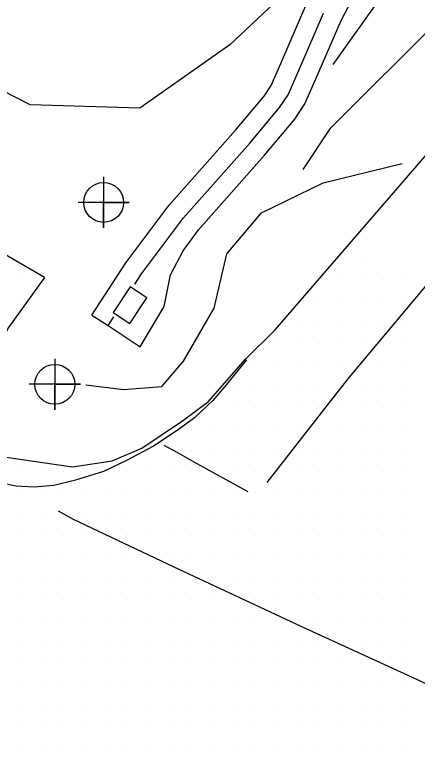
# Model space of a CAD drawing. Extents: x 1762120 to 1766775, y 709485 to 712965.
# Drawn here: x 1765333 to 1765380.3, y 710528.7 to 710614.9 of the extents above; entities that cross this region are included whole.
import ezdxf

# ---------------------------------------------------------------- set-up
doc = ezdxf.new("R2010")
doc.units = 0
for name, color, linetype in [('Exist DTM Breakline', 7, 'Continuous'), ('Exist DTM Regular Point CELL', 7, 'Continuous'), ('Exist DTM Scan Elevation Point', 7, 'Continuous'), ('Exist Roads EOP', 7, 'Continuous'), ('Exist Roads EOP Other', 7, 'Continuous'), ('Exist Roads EOT', 7, 'Continuous'), ('PH Exist DTM Breakline', 7, 'Continuous')]:
    doc.layers.add(name, color=color, linetype=linetype)

msp = doc.modelspace()

# ---------------------------------------------------------------- linework, layer by layer
at = {"layer": 'Exist DTM Breakline'}
msp.add_lwpolyline([(1765378.214, 710637.651), (1765367.903, 710620.445), (1765358.217, 710611.326), (1765347.66, 710603.885), (1765334.762, 710604.294), (1765305.322, 710619.423), (1765272.318, 710637.447), (1765250.624, 710650.696)], dxfattribs=at)
at = {"layer": 'Exist DTM Regular Point CELL'}
for points in [[(1765343.408, 710595.829), (1765343.408, 710589.829), (1765343.408, 710592.829), (1765346.408, 710592.829), (1765340.408, 710592.829)], [(1765337.672, 710574.466), (1765337.672, 710568.466), (1765337.672, 710571.466), (1765340.672, 710571.466), (1765334.672, 710571.466)]]:
    msp.add_lwpolyline(points, dxfattribs=at)
for centre in [(1765343.408, 710592.829), (1765337.672, 710571.466)]:
    msp.add_circle(centre, 2.344, dxfattribs=at)
at = {"layer": 'Exist DTM Scan Elevation Point'}
for p, q in [((1765373.75, 710586.25), (1765373.75, 710586.25)), ((1765333.75, 710583.75), (1765333.75, 710583.75)), ((1765371.25, 710583.75), (1765371.25, 710583.75)), ((1765373.75, 710583.75), (1765373.75, 710583.75)), ((1765376.25, 710583.75), (1765376.25, 710583.75)), ((1765378.75, 710583.75), (1765378.75, 710583.75)), ((1765333.75, 710581.25), (1765333.75, 710581.25)), ((1765368.75, 710581.25), (1765368.75, 710581.25)), ((1765371.25, 710581.25), (1765371.25, 710581.25)), ((1765373.75, 710581.25), (1765373.75, 710581.25)), ((1765376.25, 710581.25), (1765376.25, 710581.25)), ((1765378.75, 710581.25), (1765378.75, 710581.25)), ((1765366.25, 710578.75), (1765366.25, 710578.75)), ((1765368.75, 710578.75), (1765368.75, 710578.75)), ((1765371.25, 710578.75), (1765371.25, 710578.75)), ((1765373.75, 710578.75), (1765373.75, 710578.75)), ((1765376.25, 710578.75), (1765376.25, 710578.75)), ((1765378.75, 710578.75), (1765378.75, 710578.75)), ((1765363.75, 710576.25), (1765363.75, 710576.25)), ((1765366.25, 710576.25), (1765366.25, 710576.25)), ((1765368.75, 710576.25), (1765368.75, 710576.25)), ((1765371.25, 710576.25), (1765371.25, 710576.25)), ((1765373.75, 710576.25), (1765373.75, 710576.25)), ((1765376.25, 710576.25), (1765376.25, 710576.25)), ((1765378.75, 710576.25), (1765378.75, 710576.25)), ((1765361.25, 710573.75), (1765361.25, 710573.75)), ((1765363.75, 710573.75), (1765363.75, 710573.75)), ((1765366.25, 710573.75), (1765366.25, 710573.75)), ((1765368.75, 710573.75), (1765368.75, 710573.75)), ((1765371.25, 710573.75), (1765371.25, 710573.75)), ((1765376.25, 710573.75), (1765376.25, 710573.75)), ((1765378.75, 710573.75), (1765378.75, 710573.75)), ((1765358.75, 710571.25), (1765358.75, 710571.25)), ((1765361.25, 710571.25), (1765361.25, 710571.25)), ((1765363.75, 710571.25), (1765363.75, 710571.25)), ((1765366.25, 710571.25), (1765366.25, 710571.25)), ((1765368.75, 710571.25), (1765368.75, 710571.25)), ((1765373.75, 710571.25), (1765373.75, 710571.25)), ((1765376.25, 710571.25), (1765376.25, 710571.25)), ((1765378.75, 710571.25), (1765378.75, 710571.25)), ((1765356.25, 710568.75), (1765356.25, 710568.75)), ((1765358.75, 710568.75), (1765358.75, 710568.75)), ((1765361.25, 710568.75), (1765361.25, 710568.75)), ((1765363.75, 710568.75), (1765363.75, 710568.75)), ((1765366.25, 710568.75), (1765366.25, 710568.75)), ((1765368.75, 710568.75), (1765368.75, 710568.75)), ((1765371.25, 710568.75), (1765371.25, 710568.75)), ((1765373.75, 710568.75), (1765373.75, 710568.75)), ((1765376.25, 710568.75), (1765376.25, 710568.75)), ((1765378.75, 710568.75), (1765378.75, 710568.75)), ((1765353.75, 710566.25), (1765353.75, 710566.25)), ((1765356.25, 710566.25), (1765356.25, 710566.25)), ((1765358.75, 710566.25), (1765358.75, 710566.25)), ((1765361.25, 710566.25), (1765361.25, 710566.25)), ((1765363.75, 710566.25), (1765363.75, 710566.25)), ((1765366.25, 710566.25), (1765366.25, 710566.25)), ((1765368.75, 710566.25), (1765368.75, 710566.25)), ((1765371.25, 710566.25), (1765371.25, 710566.25)), ((1765373.75, 710566.25), (1765373.75, 710566.25)), ((1765376.25, 710566.25), (1765376.25, 710566.25)), ((1765378.75, 710566.25), (1765378.75, 710566.25)), ((1765353.75, 710563.75), (1765353.75, 710563.75)), ((1765356.25, 710563.75), (1765356.25, 710563.75)), ((1765358.75, 710563.75), (1765358.75, 710563.75)), ((1765361.25, 710563.75), (1765361.25, 710563.75)), ((1765363.75, 710563.75), (1765363.75, 710563.75)), ((1765366.25, 710563.75), (1765366.25, 710563.75)), ((1765368.75, 710563.75), (1765368.75, 710563.75)), ((1765371.25, 710563.75), (1765371.25, 710563.75)), ((1765373.75, 710563.75), (1765373.75, 710563.75)), ((1765376.25, 710563.75), (1765376.25, 710563.75)), ((1765378.75, 710563.75), (1765378.75, 710563.75)), ((1765333.75, 710561.25), (1765333.75, 710561.25)), ((1765336.25, 710561.25), (1765336.25, 710561.25)), ((1765338.75, 710561.25), (1765338.75, 710561.25)), ((1765341.25, 710561.25), (1765341.25, 710561.25)), ((1765346.25, 710561.25), (1765346.25, 710561.25)), ((1765348.75, 710561.25), (1765348.75, 710561.25)), ((1765351.25, 710561.25), (1765351.25, 710561.25)), ((1765353.75, 710561.25), (1765353.75, 710561.25)), ((1765358.75, 710561.25), (1765358.75, 710561.25)), ((1765361.25, 710561.25), (1765361.25, 710561.25)), ((1765366.25, 710561.25), (1765366.25, 710561.25)), ((1765368.75, 710561.25), (1765368.75, 710561.25)), ((1765371.25, 710561.25), (1765371.25, 710561.25)), ((1765373.75, 710561.25), (1765373.75, 710561.25)), ((1765376.25, 710561.25), (1765376.25, 710561.25)), ((1765378.75, 710561.25), (1765378.75, 710561.25)), ((1765333.75, 710558.75), (1765333.75, 710558.75)), ((1765336.25, 710558.75), (1765336.25, 710558.75)), ((1765338.75, 710558.75), (1765338.75, 710558.75)), ((1765341.25, 710558.75), (1765341.25, 710558.75)), ((1765343.75, 710558.75), (1765343.75, 710558.75)), ((1765346.25, 710558.75), (1765346.25, 710558.75)), ((1765348.75, 710558.75), (1765348.75, 710558.75)), ((1765351.25, 710558.75), (1765351.25, 710558.75)), ((1765353.75, 710558.75), (1765353.75, 710558.75)), ((1765356.25, 710558.75), (1765356.25, 710558.75)), ((1765358.75, 710558.75), (1765358.75, 710558.75)), ((1765361.25, 710558.75), (1765361.25, 710558.75)), ((1765363.75, 710558.75), (1765363.75, 710558.75)), ((1765366.25, 710558.75), (1765366.25, 710558.75)), ((1765368.75, 710558.75), (1765368.75, 710558.75)), ((1765371.25, 710558.75), (1765371.25, 710558.75)), ((1765373.75, 710558.75), (1765373.75, 710558.75)), ((1765376.25, 710558.75), (1765376.25, 710558.75)), ((1765378.75, 710558.75), (1765378.75, 710558.75)), ((1765333.75, 710556.25), (1765333.75, 710556.25)), ((1765336.25, 710556.25), (1765336.25, 710556.25)), ((1765341.25, 710556.25), (1765341.25, 710556.25)), ((1765343.75, 710556.25), (1765343.75, 710556.25)), ((1765346.25, 710556.25), (1765346.25, 710556.25)), ((1765348.75, 710556.25), (1765348.75, 710556.25)), ((1765351.25, 710556.25), (1765351.25, 710556.25)), ((1765353.75, 710556.25), (1765353.75, 710556.25)), ((1765356.25, 710556.25), (1765356.25, 710556.25)), ((1765358.75, 710556.25), (1765358.75, 710556.25)), ((1765361.25, 710556.25), (1765361.25, 710556.25)), ((1765363.75, 710556.25), (1765363.75, 710556.25)), ((1765366.25, 710556.25), (1765366.25, 710556.25)), ((1765368.75, 710556.25), (1765368.75, 710556.25)), ((1765371.25, 710556.25), (1765371.25, 710556.25)), ((1765373.75, 710556.25), (1765373.75, 710556.25)), ((1765376.25, 710556.25), (1765376.25, 710556.25)), ((1765378.75, 710556.25), (1765378.75, 710556.25)), ((1765333.75, 710553.75), (1765333.75, 710553.75)), ((1765336.25, 710553.75), (1765336.25, 710553.75)), ((1765338.75, 710553.75), (1765338.75, 710553.75)), ((1765341.25, 710553.75), (1765341.25, 710553.75)), ((1765346.25, 710553.75), (1765346.25, 710553.75)), ((1765348.75, 710553.75), (1765348.75, 710553.75)), ((1765351.25, 710553.75), (1765351.25, 710553.75)), ((1765353.75, 710553.75), (1765353.75, 710553.75)), ((1765356.25, 710553.75), (1765356.25, 710553.75)), ((1765358.75, 710553.75), (1765358.75, 710553.75)), ((1765361.25, 710553.75), (1765361.25, 710553.75)), ((1765363.75, 710553.75), (1765363.75, 710553.75)), ((1765366.25, 710553.75), (1765366.25, 710553.75)), ((1765368.75, 710553.75), (1765368.75, 710553.75)), ((1765371.25, 710553.75), (1765371.25, 710553.75)), ((1765373.75, 710553.75), (1765373.75, 710553.75)), ((1765376.25, 710553.75), (1765376.25, 710553.75)), ((1765378.75, 710553.75), (1765378.75, 710553.75)), ((1765333.75, 710551.25), (1765333.75, 710551.25)), ((1765336.25, 710551.25), (1765336.25, 710551.25)), ((1765338.75, 710551.25), (1765338.75, 710551.25)), ((1765341.25, 710551.25), (1765341.25, 710551.25)), ((1765343.75, 710551.25), (1765343.75, 710551.25)), ((1765346.25, 710551.25), (1765346.25, 710551.25)), ((1765351.25, 710551.25), (1765351.25, 710551.25)), ((1765353.75, 710551.25), (1765353.75, 710551.25)), ((1765356.25, 710551.25), (1765356.25, 710551.25)), ((1765358.75, 710551.25), (1765358.75, 710551.25)), ((1765361.25, 710551.25), (1765361.25, 710551.25)), ((1765363.75, 710551.25), (1765363.75, 710551.25)), ((1765366.25, 710551.25), (1765366.25, 710551.25)), ((1765368.75, 710551.25), (1765368.75, 710551.25)), ((1765371.25, 710551.25), (1765371.25, 710551.25)), ((1765373.75, 710551.25), (1765373.75, 710551.25)), ((1765376.25, 710551.25), (1765376.25, 710551.25)), ((1765378.75, 710551.25), (1765378.75, 710551.25)), ((1765333.75, 710548.75), (1765333.75, 710548.75)), ((1765336.25, 710548.75), (1765336.25, 710548.75)), ((1765338.75, 710548.75), (1765338.75, 710548.75)), ((1765341.25, 710548.75), (1765341.25, 710548.75)), ((1765343.75, 710548.75), (1765343.75, 710548.75)), ((1765346.25, 710548.75), (1765346.25, 710548.75)), ((1765348.75, 710548.75), (1765348.75, 710548.75)), ((1765351.25, 710548.75), (1765351.25, 710548.75)), ((1765356.25, 710548.75), (1765356.25, 710548.75)), ((1765358.75, 710548.75), (1765358.75, 710548.75)), ((1765361.25, 710548.75), (1765361.25, 710548.75)), ((1765363.75, 710548.75), (1765363.75, 710548.75)), ((1765366.25, 710548.75), (1765366.25, 710548.75)), ((1765368.75, 710548.75), (1765368.75, 710548.75)), ((1765371.25, 710548.75), (1765371.25, 710548.75)), ((1765373.75, 710548.75), (1765373.75, 710548.75)), ((1765376.25, 710548.75), (1765376.25, 710548.75)), ((1765378.75, 710548.75), (1765378.75, 710548.75)), ((1765333.75, 710546.25), (1765333.75, 710546.25)), ((1765336.25, 710546.25), (1765336.25, 710546.25)), ((1765338.75, 710546.25), (1765338.75, 710546.25)), ((1765341.25, 710546.25), (1765341.25, 710546.25)), ((1765343.75, 710546.25), (1765343.75, 710546.25)), ((1765346.25, 710546.25), (1765346.25, 710546.25)), ((1765348.75, 710546.25), (1765348.75, 710546.25)), ((1765351.25, 710546.25), (1765351.25, 710546.25)), ((1765353.75, 710546.25), (1765353.75, 710546.25)), ((1765356.25, 710546.25), (1765356.25, 710546.25)), ((1765361.25, 710546.25), (1765361.25, 710546.25)), ((1765363.75, 710546.25), (1765363.75, 710546.25)), ((1765366.25, 710546.25), (1765366.25, 710546.25)), ((1765368.75, 710546.25), (1765368.75, 710546.25)), ((1765371.25, 710546.25), (1765371.25, 710546.25)), ((1765373.75, 710546.25), (1765373.75, 710546.25)), ((1765376.25, 710546.25), (1765376.25, 710546.25)), ((1765378.75, 710546.25), (1765378.75, 710546.25)), ((1765333.75, 710543.75), (1765333.75, 710543.75)), ((1765336.25, 710543.75), (1765336.25, 710543.75)), ((1765338.75, 710543.75), (1765338.75, 710543.75)), ((1765341.25, 710543.75), (1765341.25, 710543.75)), ((1765343.75, 710543.75), (1765343.75, 710543.75)), ((1765346.25, 710543.75), (1765346.25, 710543.75)), ((1765348.75, 710543.75), (1765348.75, 710543.75)), ((1765351.25, 710543.75), (1765351.25, 710543.75)), ((1765353.75, 710543.75), (1765353.75, 710543.75)), ((1765356.25, 710543.75), (1765356.25, 710543.75)), ((1765358.75, 710543.75), (1765358.75, 710543.75)), ((1765361.25, 710543.75), (1765361.25, 710543.75)), ((1765363.75, 710543.75), (1765363.75, 710543.75)), ((1765368.75, 710543.75), (1765368.75, 710543.75)), ((1765371.25, 710543.75), (1765371.25, 710543.75)), ((1765373.75, 710543.75), (1765373.75, 710543.75)), ((1765376.25, 710543.75), (1765376.25, 710543.75)), ((1765378.75, 710543.75), (1765378.75, 710543.75)), ((1765333.75, 710541.25), (1765333.75, 710541.25)), ((1765336.25, 710541.25), (1765336.25, 710541.25)), ((1765338.75, 710541.25), (1765338.75, 710541.25)), ((1765341.25, 710541.25), (1765341.25, 710541.25)), ((1765343.75, 710541.25), (1765343.75, 710541.25)), ((1765346.25, 710541.25), (1765346.25, 710541.25)), ((1765348.75, 710541.25), (1765348.75, 710541.25)), ((1765351.25, 710541.25), (1765351.25, 710541.25)), ((1765353.75, 710541.25), (1765353.75, 710541.25)), ((1765356.25, 710541.25), (1765356.25, 710541.25)), ((1765358.75, 710541.25), (1765358.75, 710541.25)), ((1765361.25, 710541.25), (1765361.25, 710541.25)), ((1765363.75, 710541.25), (1765363.75, 710541.25)), ((1765366.25, 710541.25), (1765366.25, 710541.25)), ((1765368.75, 710541.25), (1765368.75, 710541.25)), ((1765373.75, 710541.25), (1765373.75, 710541.25)), ((1765376.25, 710541.25), (1765376.25, 710541.25)), ((1765378.75, 710541.25), (1765378.75, 710541.25)), ((1765333.75, 710538.75), (1765333.75, 710538.75)), ((1765336.25, 710538.75), (1765336.25, 710538.75)), ((1765338.75, 710538.75), (1765338.75, 710538.75)), ((1765341.25, 710538.75), (1765341.25, 710538.75)), ((1765343.75, 710538.75), (1765343.75, 710538.75)), ((1765346.25, 710538.75), (1765346.25, 710538.75)), ((1765348.75, 710538.75), (1765348.75, 710538.75)), ((1765351.25, 710538.75), (1765351.25, 710538.75)), ((1765353.75, 710538.75), (1765353.75, 710538.75)), ((1765356.25, 710538.75), (1765356.25, 710538.75)), ((1765358.75, 710538.75), (1765358.75, 710538.75)), ((1765361.25, 710538.75), (1765361.25, 710538.75)), ((1765363.75, 710538.75), (1765363.75, 710538.75)), ((1765366.25, 710538.75), (1765366.25, 710538.75)), ((1765368.75, 710538.75), (1765368.75, 710538.75)), ((1765371.25, 710538.75), (1765371.25, 710538.75)), ((1765373.75, 710538.75), (1765373.75, 710538.75)), ((1765378.75, 710538.75), (1765378.75, 710538.75)), ((1765333.75, 710536.25), (1765333.75, 710536.25)), ((1765336.25, 710536.25), (1765336.25, 710536.25)), ((1765338.75, 710536.25), (1765338.75, 710536.25)), ((1765341.25, 710536.25), (1765341.25, 710536.25)), ((1765343.75, 710536.25), (1765343.75, 710536.25)), ((1765346.25, 710536.25), (1765346.25, 710536.25)), ((1765348.75, 710536.25), (1765348.75, 710536.25)), ((1765351.25, 710536.25), (1765351.25, 710536.25)), ((1765353.75, 710536.25), (1765353.75, 710536.25)), ((1765356.25, 710536.25), (1765356.25, 710536.25)), ((1765358.75, 710536.25), (1765358.75, 710536.25)), ((1765361.25, 710536.25), (1765361.25, 710536.25)), ((1765363.75, 710536.25), (1765363.75, 710536.25)), ((1765366.25, 710536.25), (1765366.25, 710536.25)), ((1765368.75, 710536.25), (1765368.75, 710536.25)), ((1765371.25, 710536.25), (1765371.25, 710536.25)), ((1765373.75, 710536.25), (1765373.75, 710536.25)), ((1765376.25, 710536.25), (1765376.25, 710536.25)), ((1765378.75, 710536.25), (1765378.75, 710536.25)), ((1765333.75, 710533.75), (1765333.75, 710533.75)), ((1765336.25, 710533.75), (1765336.25, 710533.75)), ((1765338.75, 710533.75), (1765338.75, 710533.75)), ((1765341.25, 710533.75), (1765341.25, 710533.75)), ((1765343.75, 710533.75), (1765343.75, 710533.75)), ((1765346.25, 710533.75), (1765346.25, 710533.75)), ((1765348.75, 710533.75), (1765348.75, 710533.75)), ((1765351.25, 710533.75), (1765351.25, 710533.75)), ((1765353.75, 710533.75), (1765353.75, 710533.75)), ((1765356.25, 710533.75), (1765356.25, 710533.75)), ((1765358.75, 710533.75), (1765358.75, 710533.75)), ((1765361.25, 710533.75), (1765361.25, 710533.75)), ((1765363.75, 710533.75), (1765363.75, 710533.75)), ((1765366.25, 710533.75), (1765366.25, 710533.75)), ((1765368.75, 710533.75), (1765368.75, 710533.75)), ((1765371.25, 710533.75), (1765371.25, 710533.75)), ((1765373.75, 710533.75), (1765373.75, 710533.75)), ((1765376.25, 710533.75), (1765376.25, 710533.75)), ((1765378.75, 710533.75), (1765378.75, 710533.75)), ((1765333.75, 710531.25), (1765333.75, 710531.25)), ((1765336.25, 710531.25), (1765336.25, 710531.25)), ((1765338.75, 710531.25), (1765338.75, 710531.25)), ((1765341.25, 710531.25), (1765341.25, 710531.25)), ((1765343.75, 710531.25), (1765343.75, 710531.25)), ((1765346.25, 710531.25), (1765346.25, 710531.25)), ((1765348.75, 710531.25), (1765348.75, 710531.25)), ((1765351.25, 710531.25), (1765351.25, 710531.25)), ((1765353.75, 710531.25), (1765353.75, 710531.25)), ((1765356.25, 710531.25), (1765356.25, 710531.25)), ((1765358.75, 710531.25), (1765358.75, 710531.25)), ((1765361.25, 710531.25), (1765361.25, 710531.25)), ((1765363.75, 710531.25), (1765363.75, 710531.25)), ((1765366.25, 710531.25), (1765366.25, 710531.25)), ((1765368.75, 710531.25), (1765368.75, 710531.25)), ((1765371.25, 710531.25), (1765371.25, 710531.25)), ((1765373.75, 710531.25), (1765373.75, 710531.25)), ((1765376.25, 710531.25), (1765376.25, 710531.25)), ((1765378.75, 710531.25), (1765378.75, 710531.25)), ((1765333.75, 710528.75), (1765333.75, 710528.75)), ((1765336.25, 710528.75), (1765336.25, 710528.75)), ((1765338.75, 710528.75), (1765338.75, 710528.75)), ((1765341.25, 710528.75), (1765341.25, 710528.75)), ((1765343.75, 710528.75), (1765343.75, 710528.75)), ((1765346.25, 710528.75), (1765346.25, 710528.75)), ((1765348.75, 710528.75), (1765348.75, 710528.75)), ((1765351.25, 710528.75), (1765351.25, 710528.75)), ((1765353.75, 710528.75), (1765353.75, 710528.75)), ((1765356.25, 710528.75), (1765356.25, 710528.75)), ((1765358.75, 710528.75), (1765358.75, 710528.75)), ((1765361.25, 710528.75), (1765361.25, 710528.75)), ((1765363.75, 710528.75), (1765363.75, 710528.75)), ((1765366.25, 710528.75), (1765366.25, 710528.75)), ((1765368.75, 710528.75), (1765368.75, 710528.75)), ((1765371.25, 710528.75), (1765371.25, 710528.75)), ((1765373.75, 710528.75), (1765373.75, 710528.75)), ((1765376.25, 710528.75), (1765376.25, 710528.75)), ((1765378.75, 710528.75), (1765378.75, 710528.75))]:
    msp.add_line(p, q, dxfattribs=at)
at = {"layer": 'Exist Roads EOP'}
for points in [[(1765363.565, 710577.858), (1765385.18, 710602.898), (1765408.682, 710627.722), (1765421.985, 710640.187)], [(1765292.57, 710583.836), (1765303.38, 710577.734), (1765305.627, 710576.465), (1765318.847, 710569.654), (1765329.711, 710564.071), (1765331.978, 710562.906), (1765339.74, 710561.77), (1765344.404, 710562.485), (1765347.893, 710563.971), (1765352.668, 710567.191), (1765355.714, 710569.452), (1765360.064, 710574.41), (1765363.565, 710577.858)]]:
    msp.add_lwpolyline(points, dxfattribs=at)
at = {"layer": 'Exist Roads EOP Other'}
msp.add_line((1765336.479, 710584.028), (1765318.106, 710594.542), dxfattribs=at)
msp.add_lwpolyline([(1765336.479, 710584.028), (1765332.215, 710578.159), (1765328.873, 710571.506), (1765328.387, 710569.194), (1765328.811, 710566.388), (1765329.711, 710564.071)], dxfattribs=at)
at = {"layer": 'Exist Roads EOT'}
for points in [[(1765360.208, 710574.342), (1765357.629, 710571.212), (1765356.237, 710569.572), (1765354.091, 710567.542), (1765352.045, 710566.055), (1765349.282, 710564.215), (1765346.083, 710562.527), (1765343.376, 710561.244), (1765340.113, 710560.194), (1765337.556, 710559.599), (1765335.256, 710559.386), (1765333.109, 710559.504), (1765331.682, 710559.835), (1765321.864, 710564.605), (1765304.315, 710573.37), (1765282.132, 710584.905), (1765251.763, 710601.17), (1765226.279, 710615.108), (1765196.896, 710631.18), (1765183.839, 710638.416)], [(1765372.3, 710572.306), (1765381.236, 710582.963), (1765392.475, 710596.586), (1765416.018, 710621.626), (1765428.311, 710632.968)], [(1765362.612, 710559.926), (1765369.979, 710569.37), (1765372.3, 710572.306)], [(1765350.462, 710564.333), (1765352.08, 710563.445), (1765354.011, 710562.363), (1765356.642, 710560.931), (1765360.347, 710558.867)], [(1765338.081, 710556.589), (1765339.839, 710555.633), (1765351.646, 710550.041), (1765366.591, 710543.057), (1765380.169, 710536.846), (1765393.718, 710530.347), (1765407.267, 710523.81), (1765421.032, 710517.195), (1765434.229, 710510.804), (1765447.841, 710504.187), (1765461.059, 710497.742), (1765474.454, 710491.199), (1765487.168, 710484.974), (1765500.611, 710478.286), (1765513.771, 710471.688)]]:
    msp.add_lwpolyline(points, dxfattribs=at)
at = {"layer": 'PH Exist DTM Breakline'}
for points in [[(1765371.307, 710614.183), (1765374.125, 710619.63), (1765379.531, 710629.134), (1765388.041, 710643.572), (1765399.788, 710663.019)], [(1765404.024, 710650.693), (1765395.381, 710641.594), (1765387.822, 710633.058), (1765385.82, 710630.31), (1765381.281, 710624.755), (1765377.403, 710619.013), (1765370.326, 710609.049)], [(1765366.83, 710596.709), (1765370.106, 710601.583), (1765383.066, 710614.514), (1765394.276, 710622.624), (1765405.15, 710631.802), (1765413.523, 710641.688), (1765421.793, 710647.206)], [(1765342.037, 710579.579), (1765346.008, 710585.738), (1765351.065, 710592.454), (1765358.902, 710601.309), (1765362.259, 710605.328), (1765363.091, 710606.567), (1765364.219, 710609.155), (1765367.179, 710615.975)], [(1765347.068, 710583.229), (1765347.855, 710584.45), (1765352.809, 710591.029), (1765360.608, 710599.842), (1765364.061, 710603.976), (1765365.072, 710605.481), (1765366.282, 710608.258), (1765369.243, 710615.079)], [(1765354.545, 710589.594), (1765354.553, 710589.605), (1765362.315, 710598.375), (1765365.863, 710602.623), (1765367.054, 710604.395), (1765368.346, 710607.36), (1765371.307, 710614.183)], [(1765341.321, 710571.421), (1765345.741, 710570.846), (1765350.256, 710571.212), (1765352.783, 710574.175), (1765356.378, 710580.414), (1765357.88, 710586.78), (1765361.955, 710591.617), (1765369.183, 710595.14), (1765378.485, 710597.393)], [(1765345.819, 710577.141), (1765347.686, 710575.886), (1765350.51, 710580.599), (1765351.263, 710584.339), (1765352.767, 710587.143), (1765354.545, 710589.594)], [(1765342.037, 710579.579), (1765343.928, 710578.36), (1765345.819, 710577.141)], [(1765343.928, 710578.36), (1765344.602, 710579.405)]]:
    msp.add_lwpolyline(points, dxfattribs=at)
msp.add_lwpolyline([(1765346.544, 710582.912), (1765344.532, 710579.919), (1765346.472, 710578.615), (1765348.483, 710581.609)], close=True, dxfattribs=at)

doc.saveas('drawing.dxf')
